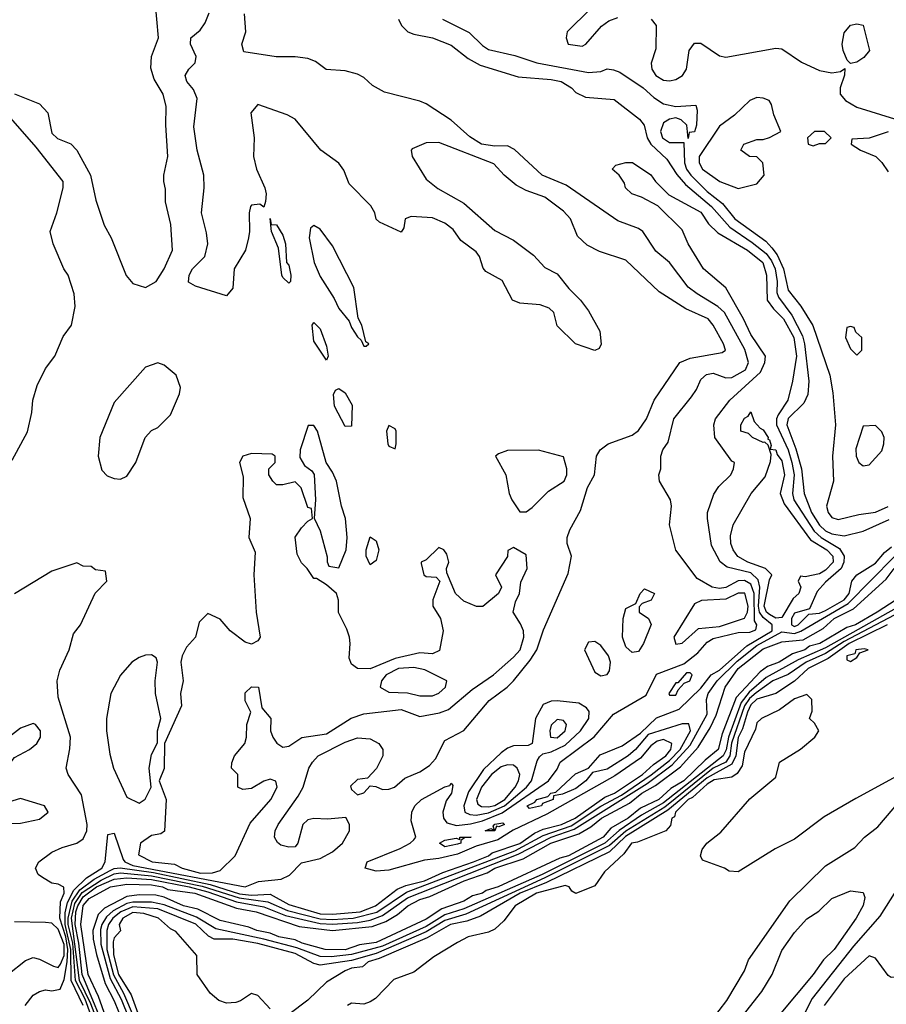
# Model space of a CAD drawing. Header units: inches. Extents: x 2380053 to 2584298, y 380219 to 546618.
# Tile 554 of 656: x 2495947 to 2498725, y 482054 to 485208. Entities that reach past the tile are written whole.
import ezdxf

# ---------------------------------------------------------------- set-up
doc = ezdxf.new("R2010")
doc.units = ezdxf.units.IN
doc.header["$MEASUREMENT"] = 0
doc.layers.add('C4498', color=7, linetype='Continuous')

msp = doc.modelspace()

# ---------------------------------------------------------------- linework, layer by layer
at = {"layer": 'C4498', "color": 2}
for points, elevation in [([(2495930, 484970.5), (2496010, 484938.8), (2496037.3, 484910), (2496050, 484844.7), (2496067.7, 484827.7), (2496110.4, 484810.4), (2496130.5, 484790.5), (2496174, 484710), (2496190.7, 484630), (2496217.3, 484550), (2496240.7, 484510), (2496288.4, 484388.4), (2496310, 484362.8), (2496350, 484350.8), (2496384, 484370), (2496409.6, 484410.4), (2496437.2, 484470), (2496431.9, 484551.9), (2496414.6, 484625.4), (2496414.6, 484665.4), (2496408.7, 484690), (2496408.7, 484710), (2496422, 484770), (2496415.1, 484870), (2496416, 484930), (2496406.6, 484970), (2496377.7, 485017.7), (2496367, 485053), (2496369.5, 485090.5), (2496391.8, 485150), (2496380.7, 485270)], 22), ([(2497776.3, 485243.7), (2497702, 485170), (2497698, 485150), (2497704.7, 485130), (2497750, 485124), (2497762, 485130), (2497812, 485188), (2497835.1, 485204.9), (2497864.1, 485215.9)], 22), ([(2496150.6, 482050), (2496111.7, 482130), (2496110.6, 482230), (2496093.1, 482310), (2496092.9, 482347.1), (2496099.9, 482380.1), (2496120.1, 482419.9), (2496161.1, 482458.9), (2496210.8, 482490), (2496221.5, 482510), (2496230, 482598), (2496250, 482602.8), (2496278.4, 482518.4), (2496283.6, 482510), (2496310, 482498.8), (2496669.5, 482430.5), (2496712.6, 482447.4), (2496785.1, 482454.9), (2496811.9, 482468.1), (2496850, 482506.8), (2496910, 482520.7), (2496950, 482542.8), (2496982, 482570), (2497004, 482610), (2497004, 482630), (2496992.5, 482652.5), (2496933.4, 482646.6), (2496890, 482649.4), (2496870, 482645.2), (2496854.8, 482630), (2496838.8, 482570), (2496830, 482559), (2496810, 482557.2), (2496783.7, 482563.7), (2496772.9, 482572.9), (2496764, 482590), (2496766, 482610), (2496775.1, 482630), (2496839.7, 482720.3), (2496856, 482750), (2496874, 482810), (2496885.2, 482830), (2496904, 482850), (2496990, 482893.4), (2497030, 482908), (2497070, 482904), (2497098, 482890), (2497111, 482870), (2497111.3, 482850), (2497090.5, 482809.5), (2497062, 482778), (2497030, 482774), (2497007.1, 482752.9), (2497010, 482742), (2497030, 482724.7), (2497050, 482732), (2497070, 482754), (2497088, 482752), (2497110, 482742), (2497130, 482743), (2497148.7, 482750), (2497181.6, 482778.4), (2497230, 482798.4), (2497260.8, 482819.2), (2497279.3, 482840.7), (2497310, 482898.8), (2497370, 482930.8), (2497452.2, 483027.7), (2497509.7, 483070.3), (2497530, 483090.5), (2497583.5, 483156.5), (2497604.7, 483190), (2497626, 483254), (2497705.4, 483434.6), (2497716, 483490), (2497702, 483530), (2497702, 483550), (2497710, 483574), (2497744.1, 483635.9), (2497767.3, 483710), (2497789.4, 483750), (2497796.2, 483810), (2497807.3, 483830), (2497833.2, 483850), (2497910, 483877), (2497930, 483892.7), (2497955.6, 483930), (2497980.7, 483990), (2498062.7, 484110), (2498095.6, 484124.4), (2498198, 484142), (2498209.2, 484150), (2498202.9, 484170), (2498169.7, 484230), (2498153.6, 484250), (2498082.2, 484282.2), (2497996.9, 484336.9), (2497890, 484438), (2497805.4, 484465.4), (2497766, 484486), (2497734.5, 484514.5), (2497712.3, 484570), (2497690, 484594.5), (2497630, 484639.5), (2497570, 484660.7), (2497538, 484678), (2497499.3, 484710), (2497466.7, 484746.7), (2497290, 484815.1), (2497250, 484814), (2497205.4, 484794.6), (2497202, 484790), (2497204.7, 484770), (2497250, 484698), (2497287.7, 484667.7), (2497370, 484620.7), (2497470, 484533.4), (2497530, 484502), (2497593.7, 484453.7), (2497630, 484414.8), (2497670, 484394), (2497707, 484347), (2497744, 484310), (2497770, 484276), (2497806.8, 484210), (2497811, 484169), (2497804.7, 484155.3), (2497790, 484149), (2497728, 484170), (2497670, 484228), (2497659, 484270), (2497644.1, 484284.1), (2497615.3, 484295.3), (2497550, 484300.7), (2497526, 484310), (2497493.3, 484373.3), (2497441.2, 484401.2), (2497432.1, 484412.1), (2497420.9, 484450), (2497410, 484465.2), (2497360.9, 484500.9), (2497335.9, 484535.9), (2497310, 484556), (2497270, 484573.2), (2497202, 484578), (2497182, 484570), (2497178, 484542), (2497170, 484528), (2497100.2, 484560.2), (2497089.4, 484569.4), (2497085.2, 484590), (2497072.3, 484612.3), (2497002.7, 484682.7), (2496986, 484726), (2496970, 484749.2), (2496912.7, 484790), (2496830, 484889.2), (2496804.1, 484904.1), (2496710, 484937.2), (2496687.7, 484910), (2496698, 484830), (2496696.4, 484770), (2496705.5, 484730), (2496732.7, 484670), (2496737.1, 484650), (2496734.4, 484625.6), (2496730, 484608), (2496717.2, 484617.2), (2496690, 484614), (2496686.8, 484610), (2496682, 484590), (2496684, 484530), (2496680.5, 484510), (2496670.3, 484469.8), (2496634.9, 484410), (2496630, 484348), (2496610, 484324), (2496510, 484354.5), (2496487.6, 484367.6), (2496489.7, 484390), (2496501.3, 484410), (2496540.7, 484450), (2496549.5, 484490), (2496546, 484526), (2496529.6, 484590), (2496538, 484670), (2496537.6, 484710), (2496515.6, 484790), (2496505.4, 484865.4), (2496515.6, 484955.6), (2496504.4, 484984.4), (2496482.7, 485010), (2496477.2, 485030), (2496489, 485050), (2496509.2, 485070), (2496512.7, 485090), (2496494, 485130), (2496495.3, 485150), (2496525.2, 485174.8), (2496541.2, 485198.8), (2496554, 485230)], 18), ([(2496193.5, 481970), (2496156.8, 482070), (2496125.7, 482130), (2496117.2, 482250), (2496102.7, 482310), (2496102, 482330), (2496115.2, 482384.8), (2496139.4, 482420.6), (2496185.4, 482454.6), (2496236.8, 482483.2), (2496250, 482489.6), (2496269.1, 482490.9), (2496376.3, 482476.3), (2496558, 482438), (2496652, 482408), (2496690, 482404), (2496750, 482406.7), (2496810, 482374), (2496910, 482343.8), (2496950, 482342.4), (2497038.4, 482350), (2497087.8, 482370), (2497157.2, 482422.8), (2497185, 482435), (2497244.7, 482450), (2497303.5, 482476.5), (2497401, 482510), (2497449.7, 482530), (2497461.2, 482538.8), (2497550, 482568.9), (2497597.5, 482602.5), (2497625, 482615), (2497683.5, 482630), (2497727.8, 482650), (2497822.4, 482717.6), (2497853.5, 482730), (2497943.5, 482790), (2497977.9, 482822.1), (2498018, 482850), (2498034.4, 482870), (2498037.4, 482890), (2498010, 482902), (2497990, 482897.5), (2497970, 482882.3), (2497937, 482843), (2497854.5, 482785.5), (2497636.7, 482663.3), (2497528.2, 482611.8), (2497479.6, 482580.4), (2497410, 482560.2), (2497350, 482535), (2497290, 482520.6), (2497244.2, 482515.8), (2497130, 482483.5), (2497090, 482480.5), (2497054, 482490), (2497061.2, 482510), (2497166.7, 482553.3), (2497199, 482570), (2497210, 482581), (2497217.2, 482590), (2497202, 482642), (2497204, 482670), (2497214, 482690), (2497235.3, 482710), (2497310, 482750.7), (2497325.2, 482754.8), (2497330, 482762), (2497335.3, 482755.3), (2497330.7, 482730.7), (2497314.4, 482705.6), (2497303, 482670), (2497305.5, 482650), (2497315.6, 482635.6), (2497346.8, 482626.8), (2497391.8, 482631.8), (2497430, 482641.5), (2497492.9, 482667.1), (2497641.6, 482770), (2497670, 482807.3), (2497679.5, 482830), (2497788.7, 482911.3), (2497850, 482983.1), (2497955.2, 483044.8), (2497988, 483112), (2498075.5, 483144.5), (2498120.1, 483179.9), (2498150, 483214), (2498170, 483225.5), (2498250, 483245.5), (2498286.7, 483246.7), (2498306.3, 483253.7), (2498309.5, 483270), (2498302.4, 483282.4), (2498300.7, 483370), (2498290, 483399.8), (2498270, 483411.4), (2498250, 483410.7), (2498210, 483389.8), (2498190, 483386), (2498166.6, 483390), (2498118.3, 483418.3), (2498050, 483509.2), (2498029.3, 483590), (2498036, 483650), (2498032.7, 483670), (2497998, 483730), (2497995.3, 483750), (2498002, 483770), (2498002, 483810), (2498008.7, 483830), (2498025.2, 483854.8), (2498043.7, 483930), (2498100.1, 483999.9), (2498116.3, 484023.7), (2498130, 484056), (2498147.9, 484072.1), (2498170, 484075.5), (2498210, 484060.5), (2498230, 484061.6), (2498272.9, 484087.1), (2498283.1, 484110), (2498271.3, 484151.3), (2498206.3, 484270), (2498185.1, 484290), (2498118, 484330), (2498090, 484352), (2498029.3, 484430), (2497986.3, 484466.3), (2497944, 484530), (2497930, 484539.3), (2497864.2, 484564.2), (2497698, 484678), (2497621.2, 484710), (2497532.5, 484792.5), (2497510, 484804.2), (2497470, 484803.1), (2497427, 484810), (2497390, 484832.8), (2497330, 484886), (2497250, 484938.4), (2497230, 484947.3), (2497116.6, 484976.6), (2497077.6, 484997.6), (2497050, 485022.7), (2497030, 485034), (2496990, 485044.5), (2496929.3, 485049.3), (2496894.8, 485074.8), (2496870, 485083.7), (2496830, 485089.3), (2496769.5, 485089.5), (2496665.2, 485105.2), (2496659.3, 485130), (2496671.8, 485170), (2496667.6, 485227.6)], 14), ([(2497161, 485210), (2497170.8, 485190), (2497191, 485170), (2497210, 485161.6), (2497270, 485150.4), (2497330, 485126.4), (2497383.9, 485083.9), (2497422.4, 485062.4), (2497544.9, 485024.9), (2497650, 485017.3), (2497682.8, 485010), (2497715.5, 484990), (2497730, 484975.5), (2497760.4, 484960.4), (2497852.4, 484952.4), (2497934, 484890), (2497948, 484870), (2497957.8, 484830), (2497970.1, 484810.1), (2498021.5, 484761.5), (2498052.9, 484712.8), (2498080.7, 484680.7), (2498164.2, 484610), (2498223.3, 484543.3), (2498295.1, 484495.1), (2498339.1, 484459.1), (2498356.2, 484436.2), (2498368.1, 484410), (2498374.6, 484370), (2498374, 484334), (2498378.9, 484319), (2498422.3, 484262.3), (2498456, 484196), (2498462.5, 484170), (2498475.8, 484050), (2498472.7, 484007.3), (2498460.5, 483979.5), (2498410, 483931.2), (2498405.4, 483910), (2498434.1, 483834.1), (2498452.4, 483770), (2498460.8, 483690), (2498484.6, 483630), (2498510, 483589.2), (2498530, 483571.3), (2498550, 483561.5), (2498590, 483554.9), (2498650, 483570.3), (2498733.3, 483606.7)], 14), ([(2497302, 485210), (2497387.2, 485167.2), (2497430, 485125.5), (2497450, 485112.7), (2497533.5, 485093.5), (2497604.7, 485070), (2497770, 485039.3), (2497810, 485042), (2497830, 485050.8), (2497850, 485047.3), (2497870, 485040.5), (2497945.5, 484990), (2497979, 484959), (2498010, 484939.3), (2498050, 484930.4), (2498114.4, 484934.4), (2498118.8, 484918.8), (2498116.3, 484870), (2498110, 484848.7), (2498092.7, 484847.3), (2498090, 484828), (2498085.2, 484870), (2498067.2, 484887.2), (2498050, 484894), (2498030, 484889.5), (2498010, 484878), (2498000.9, 484850), (2498007.4, 484830), (2498030, 484815.3), (2498075.3, 484815.3), (2498077.6, 484750), (2498084.2, 484730), (2498098.6, 484710), (2498150, 484658.2), (2498199.8, 484619.8), (2498239, 484570), (2498338.3, 484498.4), (2498358, 484478), (2498374.7, 484454.7), (2498394.7, 484410), (2498410, 484342), (2498450.2, 484290.2), (2498489.1, 484229.1), (2498543.1, 484070), (2498553.3, 484013.3), (2498561.3, 483910), (2498552.4, 483810), (2498554.9, 483730), (2498533.4, 483650), (2498538, 483630), (2498550, 483614), (2498570, 483606.7), (2498636.6, 483623.4), (2498690, 483630.3), (2498730, 483649.1)], 18), ([(2497971, 485210), (2497986.8, 485190), (2497985.4, 485114.6), (2497970.8, 485069.2), (2497973.4, 485050), (2497985.5, 485030), (2498010, 485014.9), (2498030, 485012.4), (2498050, 485016.4), (2498071.6, 485030), (2498084.7, 485050), (2498092.3, 485110), (2498110, 485133.4), (2498130, 485133), (2498190, 485092.7), (2498210, 485088.5), (2498370, 485117.3), (2498390, 485114.8), (2498452.6, 485072.6), (2498510, 485046), (2498550, 485038), (2498578, 485042), (2498592, 485052), (2498591.1, 485031.1), (2498576.3, 484990), (2498576.3, 484970), (2498593.4, 484950), (2498630, 484928.4), (2498750.7, 484890.7)], 22), ([(2495922.7, 483797.3), (2495972.5, 483887.5), (2495986, 483950), (2495989.4, 483990), (2496003.3, 484036.7), (2496029.6, 484090.4), (2496059.3, 484130), (2496086.6, 484193.4), (2496112.7, 484230), (2496125.2, 484290), (2496122, 484330), (2496102, 484390), (2496088, 484410), (2496054, 484490), (2496045.2, 484530), (2496066, 484590), (2496086, 484670), (2496086, 484690), (2495999.6, 484799.6), (2495903.7, 484910)], 22), ([(2498730, 484849), (2498670, 484829.2), (2498614, 484826), (2498612, 484810), (2498642, 484790), (2498690.5, 484770.5), (2498710.5, 484750.5), (2498730, 484721)], 22), ([(2496216.1, 481950), (2496175.2, 482055.2), (2496139.1, 482130), (2496112.6, 482330), (2496123.4, 482376.6), (2496147.4, 482412.6), (2496207.8, 482452.2), (2496250, 482471.5), (2496270, 482475.1), (2496370, 482465.9), (2496532.3, 482432.3), (2496650, 482394.8), (2496741.8, 482381.8), (2496805.6, 482354.4), (2496910, 482327.5), (2496950, 482325.3), (2497016, 482330), (2497091.2, 482348.8), (2497186.5, 482413.5), (2497534.1, 482545.9), (2497624.9, 482595.1), (2497714.2, 482625.8), (2497810, 482688.4), (2497875.5, 482724.5), (2497971, 482789), (2498030, 482835.1), (2498063.8, 482870), (2498096.5, 482930), (2498092.1, 482952.1), (2498070, 482952.8), (2497961.5, 482918.5), (2497920.3, 482870), (2497897.4, 482850), (2497830, 482807.2), (2497783.4, 482796.6), (2497761.3, 482770), (2497730, 482745.3), (2497687.2, 482727.2), (2497658, 482722), (2497656.4, 482710), (2497623.1, 482696.9), (2497619.1, 482690), (2497581.2, 482681.2), (2497573.2, 482690), (2497598.6, 482701.4), (2497604.5, 482710), (2497639.7, 482720.2), (2497649.5, 482730), (2497665.9, 482734.1), (2497728.1, 482791.9), (2497769.7, 482810.3), (2497807.1, 482852.9), (2497877.6, 482882.4), (2497937, 482923), (2497988.5, 482971.5), (2498060.2, 482999.8), (2498130, 483067.1), (2498163.1, 483110), (2498190, 483125), (2498277.9, 483202.1), (2498358.4, 483250), (2498358.5, 483270), (2498330, 483293.2), (2498318, 483310), (2498315.3, 483330), (2498319.4, 483390), (2498313.4, 483413.4), (2498290, 483435.8), (2498214.9, 483454.9), (2498191.9, 483471.9), (2498164, 483524), (2498151.8, 483610), (2498152, 483630), (2498171.7, 483688.3), (2498187.6, 483712.4), (2498226, 483750), (2498235.3, 483770), (2498238, 483790), (2498230, 483794), (2498174.5, 483870), (2498171.5, 483910), (2498177.6, 483930), (2498223, 483990), (2498321, 484079), (2498335.4, 484110), (2498336.9, 484130), (2498290, 484199.6), (2498266.6, 484250), (2498210, 484349.4), (2498138.4, 484410), (2498089.4, 484490), (2498070, 484535.3), (2497992.1, 484612.1), (2497940.2, 484640.2), (2497909, 484650), (2497889.2, 484670), (2497885.2, 484685.2), (2497868.7, 484710), (2497846, 484730), (2497858, 484742), (2497890, 484750.8), (2497910.7, 484750.7), (2497970, 484711.3), (2497984.7, 484690), (2498027.7, 484647.7), (2498130, 484592), (2498154.9, 484554.9), (2498185.1, 484525.1), (2498279.5, 484470), (2498328.7, 484430), (2498340.8, 484390), (2498343.2, 484310), (2498362.5, 484282.5), (2498395, 484250), (2498428.4, 484190), (2498436.6, 484130), (2498423.5, 484050), (2498409.2, 483990), (2498378, 483942), (2498372.6, 483930), (2498372.4, 483910), (2498410, 483830.3), (2498421.9, 483790), (2498428.9, 483750), (2498423.8, 483690), (2498428.5, 483670), (2498493.4, 483570), (2498515.8, 483550), (2498574.7, 483514.7), (2498589.3, 483489.3), (2498588.6, 483470), (2498579.7, 483450), (2498530, 483406.8), (2498503.3, 483376.7), (2498478.6, 483321.4), (2498430, 483307.1), (2498420.2, 483290), (2498420.7, 483270), (2498430, 483264.8), (2498442.6, 483270), (2498476.6, 483303.4), (2498510, 483307.1), (2498530, 483315.2), (2498589.9, 483350), (2498605, 483370), (2498614.5, 483410), (2498629.8, 483430.2), (2498690, 483466.9), (2498718.7, 483501.3), (2498740.8, 483519.2)], 10), ([(2496235.8, 481935.8), (2496147, 482150), (2496136.9, 482250), (2496124.9, 482310), (2496127, 482350), (2496132.9, 482370), (2496150, 482398.1), (2496193.7, 482430), (2496250, 482455), (2496290, 482459.3), (2496370, 482453.9), (2496490.3, 482430), (2496550, 482414.4), (2496642.1, 482382.1), (2496730, 482366.2), (2496798.8, 482338.8), (2496910, 482313), (2496950, 482310.4), (2497030, 482316), (2497070, 482324), (2497110, 482338.9), (2497190, 482395.1), (2497544.9, 482535.1), (2497650, 482589.6), (2497724.5, 482615.5), (2497958.2, 482761.8), (2498038.5, 482821.5), (2498096.3, 482883.7), (2498150, 482983.8), (2498148, 483030), (2498154, 483050), (2498182.3, 483090), (2498246.4, 483153.6), (2498310, 483203.1), (2498390, 483247.2), (2498430, 483242.4), (2498450.4, 483249.6), (2498601.9, 483338.1), (2498750, 483487.1)], 6), ([(2495964.5, 482050), (2495990, 482082.8), (2496010, 482094.8), (2496030, 482100.7), (2496050, 482097.3), (2496077, 482103), (2496090, 482134), (2496099.5, 482190), (2496100.8, 482230), (2496094.6, 482270), (2496076.2, 482330), (2496078.2, 482381.8), (2496089.3, 482410), (2496089, 482429), (2496070, 482439), (2496050, 482442), (2496020.2, 482460.2), (2496006, 482470), (2495998, 482490), (2496008, 482510), (2496050, 482541), (2496083.3, 482556.7), (2496130, 482570.6), (2496150, 482584), (2496162, 482610), (2496163.6, 482630), (2496144.9, 482724.9), (2496102, 482790), (2496096.2, 482810), (2496107.7, 482872.3), (2496109.6, 482910), (2496070, 483038), (2496067.3, 483090), (2496075.8, 483124.2), (2496106, 483190), (2496119, 483241), (2496142, 483270), (2496188.4, 483371.6), (2496226, 483410), (2496222, 483442), (2496190, 483446), (2496176.4, 483456.4), (2496150, 483458), (2496130, 483468), (2496050, 483442), (2495930.6, 483369.4)], 22), ([(2496230, 481995.1), (2496199.1, 482079.1), (2496166.7, 482150), (2496143, 482310), (2496150, 482370.2), (2496170, 482393.4), (2496237.6, 482430), (2496290, 482439.1), (2496370, 482436.6), (2496404.4, 482430), (2496421.7, 482421.7), (2496508.2, 482410), (2496641.6, 482361.6), (2496704.9, 482350), (2496843, 482303), (2496950, 482290.1), (2497076.9, 482303.1), (2497120.6, 482319.4), (2497158, 482342), (2497191.3, 482370), (2497229.7, 482390), (2497261.1, 482398.9), (2497371.6, 482450), (2497445, 482475), (2497470, 482490.1), (2497560.2, 482519.8), (2497649.7, 482570), (2497739.5, 482600.5), (2497777.3, 482622.7), (2497811.5, 482650), (2497901.3, 482698.7), (2497941, 482730), (2497985.3, 482754.7), (2498064.8, 482815.2), (2498121.7, 482878.3), (2498160.2, 482939.8), (2498179.7, 482980.3), (2498208.5, 483070), (2498250, 483130.1), (2498330, 483192.5), (2498390, 483215.4), (2498458.2, 483221.8), (2498521.8, 483258.2), (2498557.4, 483290), (2498619.2, 483320.8), (2498724.1, 483415.9), (2498750, 483450.2)], 2), ([(2498756.1, 483350), (2498694.9, 483310), (2498626, 483270), (2498598.3, 483261.7), (2498512, 483210), (2498478.9, 483201.1), (2498463, 483190), (2498423.4, 483176.6), (2498381.3, 483150), (2498343.9, 483136.1), (2498320.6, 483119.4), (2498243.2, 483036.8), (2498199, 482921), (2498185.7, 482870), (2498143.6, 482836.4), (2498075.5, 482770), (2498034.4, 482745.6), (2497995.2, 482710), (2497937.2, 482682.8), (2497896.9, 482650), (2497842.1, 482617.9), (2497816.9, 482590), (2497706, 482530), (2497677.9, 482522.1), (2497480.4, 482430), (2497441.7, 482418.3), (2497430.3, 482410), (2497398.6, 482401.4), (2497370, 482384.7), (2497300.2, 482359.8), (2497250, 482326.5), (2497090, 482252.4), (2497035.7, 482244.3), (2496990, 482228.5), (2496926, 482230), (2496852.7, 482250), (2496830, 482260.7), (2496778, 482270), (2496750, 482282.3), (2496707.3, 482290), (2496681.2, 482301.2), (2496590, 482322.8), (2496518.3, 482358.3), (2496472.3, 482370), (2496410, 482396.8), (2496383.3, 482403.3), (2496330, 482404.9), (2496290, 482399.8), (2496218.5, 482361.5), (2496198.5, 482341.5), (2496181.2, 482290), (2496182.3, 482262.3), (2496193.5, 482213.5), (2496220.5, 482120.5), (2496250, 482065.5), (2496277.3, 481997.3)], 2), ([(2498756.6, 483323.4), (2498530, 483195.8), (2498442.3, 483157.7), (2498339, 483101), (2498285.5, 483054.5), (2498259.5, 483020.5), (2498218.7, 482910), (2498211, 482869), (2498201.7, 482850), (2498010, 482699.3), (2497940.4, 482659.6), (2497868.8, 482611.2), (2497821.9, 482570), (2497621.1, 482470), (2497370, 482360.1), (2497310, 482340.3), (2497250, 482303.4), (2497110, 482240.1), (2497010, 482213.1), (2496945.7, 482205.7), (2496910, 482206.9), (2496835.1, 482235.1), (2496730, 482263.2), (2496575.6, 482295.6), (2496513.5, 482333.5), (2496410, 482372.5), (2496370, 482381.2), (2496310, 482381.7), (2496290, 482376.6), (2496246.8, 482353.2), (2496225.5, 482334.5), (2496210.6, 482310), (2496206.3, 482293.7), (2496206.7, 482246.7), (2496236.7, 482136.7), (2496271.8, 482070), (2496296.3, 482010)], 6), ([(2498770, 483310.9), (2498590, 483216.7), (2498530, 483178), (2498467.3, 483150), (2498410, 483110.5), (2498360.8, 483090), (2498307.6, 483052.4), (2498286.4, 483033.6), (2498270, 483009.8), (2498228.9, 482891.1), (2498222.6, 482850), (2498210.1, 482830), (2498169.8, 482810.2), (2498014.3, 482685.7), (2497890, 482609.1), (2497837.1, 482562.9), (2497630, 482458.8), (2497376.7, 482343.3), (2497310, 482322.6), (2497250, 482285.7), (2497090, 482216.5), (2497010, 482194.6), (2496910, 482179.4), (2496890, 482184.4), (2496830, 482216.6), (2496710, 482249.2), (2496630, 482262.7), (2496570, 482262.7), (2496552, 482272), (2496511.1, 482311.1), (2496390, 482359.7), (2496310, 482365.8), (2496271.7, 482350), (2496246, 482330), (2496231.5, 482310), (2496226, 482290), (2496226.2, 482230), (2496247.9, 482147.9), (2496279.6, 482090), (2496314, 482010)], 10), ([(2498726.9, 483270), (2498605.9, 483210), (2498538.1, 483161.9), (2498474, 483130), (2498430.7, 483089.3), (2498370, 483049.8), (2498310, 483031.6), (2498290, 483013.7), (2498279.6, 482990), (2498263.7, 482936.3), (2498250, 482908.3), (2498241.8, 482850), (2498230, 482823.4), (2498150, 482779.5), (2498024.5, 482675.5), (2497888.6, 482591.4), (2497837.2, 482542.8), (2497635.4, 482444.6), (2497551.3, 482410), (2497424, 482336), (2497379.7, 482320.3), (2497327.4, 482310), (2497253.5, 482266.5), (2497099.5, 482200.5), (2497064.2, 482190), (2497045.6, 482174.4), (2497010.7, 482169.3), (2496990, 482161.2), (2496930, 482124.5), (2496870, 482067.3), (2496810, 482021.2)], 14), ([(2500000, 482963.6), (2499966.8, 483010), (2499950, 483031.5), (2499923.5, 483050), (2499870, 483071.9), (2499830, 483076.5), (2499796.3, 483070), (2499764.4, 483055.6), (2499681.3, 483030), (2499570.4, 482970), (2499487.4, 482910), (2499374.6, 482805.4), (2499230.3, 482710), (2499145.7, 482634.3), (2499090, 482609.6), (2499017.4, 482562.6), (2498977.2, 482542.8), (2498864, 482510), (2498823.1, 482490), (2498770, 482440.7), (2498703.6, 482336.4), (2498619.6, 482240.4), (2498487, 482073), (2498444.9, 481990)], 18), ([(2498804.9, 482810), (2498626.8, 482713.2), (2498525.8, 482654.2), (2498430, 482583), (2498368.4, 482551.6), (2498250, 482478), (2498220.4, 482480.4), (2498206, 482490), (2498135.3, 482515.3), (2498128.7, 482530), (2498134, 482550), (2498149.2, 482570), (2498194, 482606), (2498287.3, 482712.7), (2498370, 482782), (2498382, 482830), (2498450, 482871), (2498495.3, 482910), (2498508, 482930), (2498494.6, 482954.6), (2498478, 482970), (2498487.3, 482992.7), (2498486, 483030), (2498470, 483046), (2498430, 483032.3), (2498382.4, 482997.6), (2498324.7, 482970), (2498310, 482955.3), (2498304.9, 482935.1), (2498270, 482862), (2498262.4, 482817.6), (2498246.4, 482793.6), (2498230, 482781.6), (2498172.9, 482772.9), (2498150, 482759.6), (2498103.2, 482716.8), (2498089.4, 482710), (2498049.2, 482670), (2498045.4, 482654.6), (2498037.3, 482650), (2498033.4, 482626.6), (2498018, 482610), (2497926.9, 482573.1), (2497908.2, 482570), (2497883.6, 482536.4), (2497821.1, 482478.9), (2497790, 482434), (2497730, 482409.2), (2497716.4, 482416.4), (2497708, 482430), (2497694.8, 482434.8), (2497603.7, 482410), (2497534.9, 482370), (2497498.8, 482321.2), (2497470, 482294.3), (2497450, 482284.7), (2497384.7, 482270), (2497350, 482252.3), (2497274.2, 482205.8), (2497210, 482157.2), (2497146.4, 482133.6), (2497087.3, 482072.7), (2497070, 482062), (2497050, 482054), (2497010, 482057.2), (2496998, 482050)], 18), ([(2498139.5, 481970), (2498213.6, 482066.4), (2498270, 482161), (2498283.3, 482196.7), (2498414.9, 482385.1), (2498530, 482497.1), (2498623.9, 482556.1), (2498655.1, 482590), (2498697.6, 482622.4), (2498789.8, 482730.2)], 18), ([(2498227.3, 481970), (2498325.1, 482094.9), (2498358.4, 482150), (2498390, 482226), (2498430, 482284), (2498470, 482327.7), (2498507.8, 482352.2), (2498550, 482393.4), (2498610, 482418), (2498650, 482412), (2498656, 482396), (2498650.8, 482370.8), (2498627.7, 482330), (2498557, 482230), (2498523.4, 482196.6), (2498490, 482149.6), (2498380.8, 482019.2)], 14), ([(2496750, 482039), (2496710, 482082), (2496690, 482088.7), (2496654.9, 482065.1), (2496639.9, 482060.1), (2496610, 482058), (2496585.8, 482065.8), (2496558, 482090), (2496516, 482150), (2496515.3, 482210), (2496447, 482287), (2496430, 482296), (2496392.3, 482330), (2496344.6, 482344.6), (2496310, 482348.1), (2496277.6, 482330), (2496266.3, 482310), (2496270.4, 482289.6), (2496250, 482267), (2496246.2, 482253.8), (2496248, 482212), (2496264, 482150), (2496304.7, 482084.7), (2496330, 482014.3)], 14), ([(2495909.5, 482150), (2495965.2, 482194.8), (2495990, 482203.7), (2496010, 482198.9), (2496055.8, 482175.8), (2496070, 482172.4), (2496077.6, 482182.4), (2496089.4, 482210.6), (2496090, 482245.2), (2496070, 482294.8), (2496050, 482314.3), (2496030, 482315.8), (2495930, 482318)], 26), ([(2498930, 482040.7), (2498860.5, 482100.5), (2498830, 482154), (2498810, 482157.2), (2498770, 482142), (2498740.4, 482140.4), (2498730, 482146), (2498690, 482202), (2498670, 482209), (2498590, 482135.6), (2498525.7, 482050)], 22)]:
    msp.add_lwpolyline(points, dxfattribs=dict(at, elevation=elevation))
for points, elevation in [([(2498610, 485068), (2498599, 485079), (2498586.3, 485110), (2498583.5, 485130), (2498590, 485166), (2498610, 485190.7), (2498630, 485194.8), (2498650, 485191.3), (2498671, 485110), (2498652.5, 485087.5), (2498630, 485072.7)], 22), ([(2498310, 484959.5), (2498286.8, 484950), (2498238, 484902), (2498190, 484867), (2498124.9, 484770), (2498124.6, 484750), (2498135.5, 484730), (2498191, 484690), (2498250, 484667.7), (2498310, 484682.8), (2498333.2, 484710), (2498328.7, 484750), (2498310, 484768.7), (2498286, 484770), (2498258, 484790), (2498268, 484810), (2498310, 484824.7), (2498330, 484824.7), (2498350, 484831.3), (2498386, 484850), (2498363.7, 484903.7), (2498356.6, 484936.6), (2498349.4, 484949.4), (2498330, 484957)], 22), ([(2498526, 484850), (2498494, 484850), (2498472, 484830), (2498474, 484810), (2498490, 484804.7), (2498510, 484812), (2498530, 484812), (2498548, 484830)], 22), ([(2496810, 484364), (2496790, 484382), (2496787.6, 484390), (2496776, 484476), (2496754, 484530), (2496750, 484572), (2496752.7, 484552.7), (2496770, 484551.3), (2496790, 484518), (2496799.1, 484490), (2496802, 484430), (2496810, 484422), (2496816.3, 484390), (2496814.8, 484370)], 18), ([(2496890, 484548.7), (2496879.6, 484540.4), (2496874.8, 484510), (2496890.7, 484430), (2496910, 484386), (2496955.1, 484315.1), (2496970, 484282.8), (2497002.8, 484242.8), (2497010, 484222), (2497030, 484192), (2497042, 484182), (2497050, 484162), (2497058, 484162), (2497066, 484170), (2497056.4, 484176.4), (2497044, 484230), (2497032.3, 484252.3), (2497018, 484350), (2496950, 484484), (2496910, 484537.2)], 22), ([(2496930, 484118), (2496890, 484178), (2496884, 484230), (2496890, 484238), (2496910, 484218), (2496930, 484162), (2496936, 484130)], 18), ([(2498610, 484226), (2498598, 484222), (2498594, 484190), (2498610, 484154), (2498630, 484134), (2498646, 484150), (2498646, 484190), (2498627.3, 484207.3), (2498622, 484222)], 22), ([(2496390, 484108.7), (2496350, 484095.3), (2496250, 483982), (2496204, 483870), (2496198.8, 483810), (2496210, 483764.7), (2496227.5, 483747.5), (2496250, 483738), (2496270, 483736), (2496290, 483746), (2496319, 483790), (2496348.7, 483870), (2496370, 483892), (2496390, 483902), (2496430, 483942), (2496459.3, 484010), (2496462.7, 484030), (2496448.7, 484070), (2496410, 484102)], 22), ([(2496990, 483905.2), (2496956.2, 483970), (2496952.5, 484007.5), (2496959, 484021), (2496970, 484026.8), (2496990, 484013.4), (2497013, 483973), (2497010, 483906)], 18), ([(2498464, 483424), (2498450, 483426), (2498442, 483410), (2498450.7, 483390.7), (2498444, 483370), (2498426, 483354), (2498390, 483293.5), (2498370, 483290.7), (2498350, 483302.6), (2498341, 483310), (2498333.4, 483330), (2498350, 483414), (2498358, 483430), (2498337.2, 483450), (2498280.9, 483470), (2498249, 483489), (2498233.6, 483510), (2498226.6, 483530), (2498225.6, 483554.4), (2498234, 483590), (2498291.6, 483690), (2498336.4, 483743.6), (2498352.9, 483792.9), (2498355.3, 483815.3), (2498345.6, 483845.6), (2498335.3, 483855.3), (2498330, 483854), (2498295.3, 483870), (2498283.1, 483883.1), (2498258, 483890), (2498258, 483910), (2498270, 483931.3), (2498282, 483938), (2498290, 483952), (2498301, 483921), (2498319.8, 483899.8), (2498330, 483894.8), (2498346, 483870), (2498344.7, 483864.7), (2498350, 483862), (2498356, 483844), (2498352, 483832), (2498370, 483830.8), (2498374.9, 483814.9), (2498390, 483794.8), (2498398.5, 483750), (2498384.9, 483690), (2498397, 483657), (2498481.6, 483541.6), (2498533.8, 483510), (2498552.9, 483490), (2498554, 483470), (2498530, 483444.8), (2498510, 483432.8)], 6), ([(2496890, 483908.7), (2496871.6, 483908.4), (2496846, 483830), (2496845.4, 483805.4), (2496859.8, 483779.8), (2496883.6, 483763.6), (2496890.9, 483750.9), (2496894.8, 483670), (2496891.1, 483611.1), (2496910.5, 483570.5), (2496932, 483488), (2496932, 483472), (2496938, 483458), (2496970, 483452), (2496993, 483510), (2496996.3, 483550), (2496991.3, 483610), (2496978.7, 483650), (2496962.9, 483730), (2496950, 483759), (2496929.3, 483789.3), (2496901.2, 483890)], 22), ([(2497130, 483908), (2497122.8, 483890), (2497126.8, 483850), (2497130, 483842), (2497150, 483834), (2497154, 483850), (2497153.2, 483890), (2497150, 483898)], 22), ([(2498690, 483908), (2498650, 483906), (2498626.9, 483833.1), (2498628.2, 483810), (2498636, 483790), (2498650, 483778.8), (2498670, 483782.8), (2498710, 483826.8), (2498717, 483850), (2498717.2, 483870), (2498710, 483888)], 22), ([(2497610, 483829.2), (2497510, 483828), (2497482, 483818), (2497472, 483810), (2497504.7, 483750), (2497516, 483690), (2497524.7, 483670), (2497550, 483632), (2497570, 483631.3), (2497590, 483646), (2497642.4, 483697.6), (2497692, 483730), (2497700.9, 483750), (2497700.9, 483770), (2497690, 483808)], 22), ([(2496690, 483819), (2496662, 483810), (2496651.3, 483790), (2496663.6, 483743.6), (2496662, 483678), (2496686, 483610), (2496681, 483550), (2496702, 483502), (2496697.3, 483430), (2496704.9, 483310), (2496718, 483230), (2496710, 483218), (2496690, 483208), (2496670, 483214), (2496622, 483250), (2496590, 483288), (2496550, 483306), (2496522, 483278), (2496510.8, 483230), (2496482, 483198), (2496467.3, 483170), (2496464, 483150), (2496471, 483090), (2496462.8, 483050), (2496466, 483010), (2496411.3, 482890), (2496410.6, 482809.4), (2496394, 482770), (2496416, 482710), (2496411.6, 482608.4), (2496399.6, 482600.4), (2496370, 482595.3), (2496334, 482570), (2496327.5, 482532.5), (2496372, 482510), (2496443.2, 482503.2), (2496468, 482490), (2496526.1, 482473.9), (2496565.2, 482474.8), (2496590, 482483.1), (2496638, 482530), (2496686, 482634), (2496752, 482710), (2496772.3, 482750), (2496768.4, 482768.4), (2496750, 482775.3), (2496730, 482768.7), (2496690, 482745.2), (2496662, 482742), (2496646, 482750), (2496646, 482790), (2496626, 482810), (2496627.3, 482827.3), (2496635.3, 482850), (2496669, 482890), (2496674, 482910), (2496675.3, 482950), (2496688, 482990), (2496670, 483026), (2496670, 483052), (2496690, 483071.3), (2496712, 483070), (2496723.6, 483003.6), (2496752, 482970), (2496751.3, 482930), (2496758, 482910), (2496770.9, 482890.9), (2496790, 482878), (2496810, 482881), (2496851.6, 482908.4), (2496930, 482920.3), (2497009.8, 482970.2), (2497050, 482984.6), (2497170, 482998.4), (2497230, 482975.8), (2497292.2, 482987.7), (2497321, 482999), (2497397, 483063), (2497465.6, 483110), (2497530, 483165.7), (2497551, 483190), (2497563.1, 483230), (2497561.3, 483250), (2497552.6, 483272.6), (2497528.7, 483310), (2497536.5, 483343.5), (2497548.7, 483370), (2497553.6, 483406.4), (2497574, 483450), (2497570, 483494), (2497530, 483518), (2497512, 483508), (2497510.9, 483489.1), (2497472, 483430), (2497491.3, 483390), (2497482, 483370), (2497431.6, 483328.4), (2497411.6, 483328.4), (2497370, 483345.2), (2497344, 483370), (2497316.4, 483436.4), (2497315.3, 483450), (2497322, 483470), (2497316.4, 483496.4), (2497306, 483510), (2497290, 483518), (2497250, 483478), (2497234, 483470), (2497234, 483466), (2497242, 483430), (2497250, 483424.7), (2497282, 483422), (2497294, 483410), (2497271.3, 483350), (2497271.3, 483330), (2497296, 483290), (2497304, 483250), (2497292, 483188), (2497270, 483177), (2497230, 483179.7), (2497150, 483162.2), (2497070, 483128.3), (2497029.6, 483129.6), (2497010, 483144), (2497002.5, 483162.5), (2497006.6, 483210), (2497003.7, 483230), (2496995.9, 483255.9), (2496969, 483309), (2496969.1, 483349.1), (2496962, 483370), (2496930, 483398), (2496898, 483418), (2496890, 483418), (2496868.7, 483450), (2496850, 483468.7), (2496836.5, 483496.5), (2496829.6, 483550.4), (2496850, 483581), (2496870, 483602), (2496886, 483610), (2496882, 483642), (2496870, 483646), (2496848.9, 483708.9), (2496830, 483728), (2496790, 483718), (2496770, 483718), (2496758, 483730), (2496746, 483750), (2496746, 483770), (2496766, 483790), (2496766, 483810), (2496756.4, 483816.4)], 22), ([(2497070, 483462), (2497058, 483490), (2497057, 483510), (2497070, 483551.3), (2497090, 483538.8), (2497097.6, 483510), (2497090, 483475.3)], 18), ([(2497910, 483181.2), (2497890, 483199), (2497879.5, 483230), (2497880.9, 483290), (2497890, 483322), (2497922, 483338), (2497935.3, 483370), (2497950, 483384.7), (2497982, 483370), (2497971.1, 483348.9), (2497942, 483338), (2497932.7, 483327.3), (2497932, 483310), (2497962, 483290), (2497970.7, 483270.7), (2497946.8, 483210), (2497930, 483184)], 14), ([(2498250, 483371.7), (2498210, 483351.6), (2498132.7, 483347.3), (2498110, 483336.9), (2498044, 483230), (2498050, 483208), (2498070, 483210.8), (2498122.2, 483257.8), (2498190, 483264), (2498270, 483291.4), (2498280.2, 483310), (2498281.7, 483330), (2498271, 483371)], 18), ([(2497790, 483216), (2497770, 483214), (2497757.3, 483190), (2497790, 483118), (2497810, 483106.8), (2497830, 483110.8), (2497837.7, 483122.3), (2497840.5, 483150), (2497834.7, 483170), (2497810, 483203.7)], 18), ([(2498653.2, 483193.2), (2498627.3, 483190), (2498623.6, 483176.4), (2498598, 483170), (2498598, 483158), (2498610, 483152), (2498630, 483164.7), (2498640.2, 483179.8), (2498666, 483190)], 18), ([(2496370, 483173.2), (2496350, 483172.7), (2496330, 483165.2), (2496306.8, 483150), (2496270, 483108.7), (2496238.8, 483050), (2496224.9, 482970), (2496225.5, 482930), (2496235.5, 482855.5), (2496247.7, 482810), (2496290, 482718), (2496330, 482698), (2496348.9, 482711.1), (2496368, 482750), (2496362, 482810), (2496370, 482854), (2496388.4, 482891.6), (2496389, 482930), (2496399, 482970), (2496382.7, 483050), (2496381.2, 483090), (2496389, 483150), (2496384, 483164)], 22), ([(2497210, 483132.8), (2497160.7, 483130), (2497121.1, 483110), (2497106.4, 483090), (2497102.8, 483070), (2497130, 483054), (2497190, 483051.6), (2497230, 483042.6), (2497270, 483042.6), (2497290, 483050.5), (2497312, 483070), (2497316, 483090), (2497245.9, 483125.9)], 26), ([(2498096, 483116), (2498084, 483116), (2498056, 483084), (2498050, 483084), (2498027.3, 483050), (2498030, 483044.7), (2498050, 483044.9), (2498058, 483062), (2498077.2, 483082.8), (2498094.5, 483090), (2498102, 483110)], 14), ([(2497670, 483026.6), (2497650, 483025.3), (2497625.3, 483014.7), (2497600.3, 482970), (2497590, 482889.2), (2497576.4, 482883.6), (2497530, 482882), (2497510, 482874.3), (2497490, 482859.7), (2497434, 482806), (2497385.8, 482734.2), (2497370.2, 482690), (2497374, 482670), (2497390, 482661.6), (2497410, 482659.8), (2497450, 482667), (2497501.2, 482690), (2497571.8, 482750), (2497587.9, 482770), (2497605.5, 482834.5), (2497613, 482847), (2497623.9, 482856.1), (2497650, 482862.6), (2497695.7, 482884.3), (2497744.2, 482930), (2497771.6, 482970), (2497772.3, 482992.3), (2497764.1, 483004.1), (2497738.9, 483018.9)], 18), ([(2495990, 482954), (2495950, 482939), (2495910.9, 482909.1), (2495870, 482896), (2495791.3, 482850), (2495771, 482830), (2495762, 482790), (2495774, 482770), (2495790, 482762), (2495850, 482764.7), (2495880.2, 482779.8), (2495930, 482844.7), (2495978, 482870), (2496002, 482890), (2496014, 482910), (2496014, 482930), (2495998, 482950)], 26), ([(2497670, 482966), (2497650, 482948.7), (2497645.7, 482930), (2497648.8, 482910), (2497670, 482908), (2497695.8, 482930), (2497699.5, 482950), (2497690, 482962.7)], 22), ([(2497510, 482821.7), (2497490, 482815.1), (2497459.7, 482790), (2497427, 482750), (2497411.3, 482710), (2497415.6, 482695.6), (2497427.2, 482687.2), (2497450, 482686.6), (2497470, 482691.4), (2497501.7, 482710), (2497535, 482750), (2497546.2, 482770), (2497549.7, 482790), (2497541.6, 482810), (2497530, 482820.5)], 22), ([(2495950, 482713.2), (2495890, 482695.3), (2495850, 482698), (2495831.1, 482688.9), (2495770, 482682), (2495690, 482658), (2495672.7, 482647.3), (2495672, 482630), (2495690, 482618), (2495711.6, 482611.6), (2495790, 482611.3), (2495830, 482626), (2495850, 482631.3), (2495950, 482634.8), (2496010, 482646.8), (2496038, 482670), (2496026, 482690)], 26), ([(2497482.9, 482622.9), (2497474.8, 482625.2), (2497470, 482609.8), (2497439, 482610), (2497456.8, 482616.8), (2497468.4, 482611.6), (2497464.7, 482624.7), (2497470, 482630.9), (2497495.3, 482635.3), (2497500.7, 482630)], 10), ([(2497310, 482558.4), (2497292.7, 482570), (2497310, 482579.5), (2497346, 482586), (2497358, 482582), (2497358, 482590), (2497394, 482590), (2497372.5, 482587.5), (2497360.7, 482579.3), (2497360.7, 482570), (2497350, 482566.8)], 10)]:
    msp.add_lwpolyline(points, close=True, dxfattribs=dict(at, elevation=elevation))

doc.saveas('drawing.dxf')
